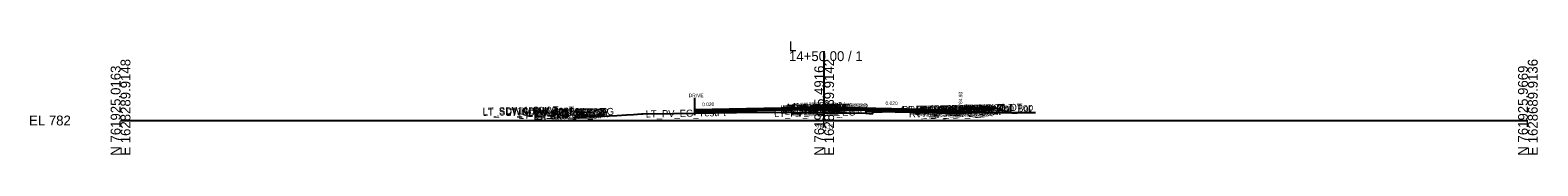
# Model space of a CAD drawing. Extents: x -26 to 4403, y -510 to 9556.
# Drawn here: x -25.7 to 402.8, y 4490.3 to 4522.5 of the extents above; entities that cross this region are included whole.
import ezdxf

# ---------------------------------------------------------------- set-up
doc = ezdxf.new("R2010")
doc.units = 0
for name, color, linetype in [('Default', 7, 'Continuous'), ('Exist CMT Pavement', 7, 'Continuous'), ('Exist Cross Section Cell', 7, 'Continuous'), ('Exist XS Center Line Elevation Label', 7, 'Continuous'), ('Exist XS Ground Line', 7, 'Continuous'), ('Exist XS Void Line', 7, 'Continuous'), ('Prop CMT Conc Surface', 7, 'Continuous'), ('Prop CMT Concrete Structures', 7, 'Continuous'), ('Prop CMT Pvmt Course 1', 7, 'Continuous'), ('Prop CMT Pvmt Course 1 CG', 7, 'Continuous'), ('Prop CMT Pvmt Course 1 Wedge', 7, 'Continuous'), ('Prop CMT Pvmt Course 2', 7, 'Continuous'), ('Prop CMT Pvmt Course 2 Wedge', 7, 'Continuous'), ('Prop CMT Pvmt Course 3', 7, 'Continuous'), ('Prop CMT Pvmt Course 3 Wedge', 7, 'Continuous'), ('Prop CMT Pvmt Surface', 7, 'Continuous'), ('Prop CMT Pvmt Wedge Surface 1', 7, 'Continuous'), ('Prop CMT Pvmt Wedge Surface 2', 7, 'Continuous'), ('Prop CMT Pvmt Wedge Surface 3', 7, 'Continuous'), ('Prop CMT Shear Line', 7, 'Continuous'), ('Prop CMT Slope Grass', 7, 'Continuous'), ('Prop CMT Subgrade Earthwork', 7, 'Continuous'), ('Prop XS Hydro Elevations', 7, 'Continuous'), ('Prop XS SE Text', 7, 'Continuous'), ('Prop XS Side Slope Text', 7, 'Continuous'), ('Scratch_Level_0', 7, 'Continuous')]:
    doc.layers.add(name, color=color, linetype=linetype)

msp = doc.modelspace()

# ---------------------------------------------------------------- linework, layer by layer
at = {"layer": 'Exist CMT Pavement'}
msp.add_lwpolyline([(163.25, 4502.12), (180.94, 4502.4), (190.94, 4502.26), (200, 4502.17), (211.79, 4502.04)], dxfattribs=at)
at = {"layer": 'Exist Cross Section Cell'}
for p, q in [((200, 4500), (200, 4519.69)), ((0, 4500), (200, 4500)), ((200, 4500), (400, 4500))]:
    msp.add_line(p, q, dxfattribs=at)
at = {"layer": 'Exist XS Ground Line'}
msp.add_lwpolyline([(128.86, 4500.69), (130.05, 4500.96), (141.03, 4501.41), (143.76, 4501.58), (145.75, 4501.71), (148.05, 4501.86), (148.49, 4501.89), (157.33, 4502.03), (180.94, 4502.4), (190.94, 4502.26), (200, 4502.17), (211.79, 4502.04), (212.76, 4502), (213.85, 4501.95), (213.85, 4502.45), (214.37, 4502.45), (215.65, 4502.47), (216.48, 4502.49), (222.54, 4502.61), (224.15, 4502.64), (226.65, 4502.03), (227.36, 4502.14), (228.12, 4502.25)], dxfattribs=at)
at = {"layer": 'Exist XS Void Line'}
msp.add_line((228.12, 4502.25), (260.06, 4502.25), dxfattribs=at)
at = {"layer": 'Prop CMT Conc Surface'}
for points in [[(236.75, 4503.05), (238.75, 4502.93)], [(238.75, 4502.93), (238.75, 4503.43), (239.25, 4503.43)], [(243.25, 4503.52), (248.25, 4503.62)]]:
    msp.add_lwpolyline(points, dxfattribs=at)
at = {"layer": 'Prop CMT Concrete Structures'}
for points in [[(201.55, 4503.75), (201.54, 4503.92), (200.79, 4504.17), (199.55, 4504.2), (198.31, 4504.15), (197.56, 4503.9), (197.55, 4503.74)], [(197.55, 4503.74), (201.55, 4503.75)], [(236.75, 4503.05), (238.75, 4502.93), (238.75, 4503.43), (239.25, 4503.43)], [(239.25, 4503.43), (239.25, 4502.42), (236.75, 4502.47)], [(236.75, 4502.47), (236.75, 4503.05)], [(248.25, 4503.62), (243.25, 4503.52)], [(243.25, 4503.52), (243.25, 4503.19)], [(243.25, 4503.19), (248.25, 4503.29)], [(248.25, 4503.29), (248.25, 4503.62)]]:
    msp.add_lwpolyline(points, dxfattribs=at)
at = {"layer": 'Prop CMT Pvmt Course 1'}
for points in [[(197.55, 4503.74), (163.25, 4503.05)], [(197.55, 4503.74), (201.55, 4503.75)], [(197.55, 4503.49), (197.55, 4503.74)], [(197.55, 4503.49), (197.55, 4503.74)], [(197.55, 4503.61), (197.55, 4503.49), (197.55, 4503.49)], [(201.55, 4503.5), (197.55, 4503.49)], [(201.55, 4503.75), (201.55, 4503.5)], [(201.55, 4503.75), (236.75, 4503.05)], [(201.55, 4503.5), (201.55, 4503.75)], [(236.75, 4502.8), (201.55, 4503.5)], [(236.75, 4503.05), (236.75, 4502.8)]]:
    msp.add_lwpolyline(points, dxfattribs=at)
msp.add_lwpolyline([(201.55, 4503.5), (201.55, 4503.63), (201.55, 4503.63), (201.55, 4503.5)], close=True, dxfattribs=at)
at = {"layer": 'Prop CMT Pvmt Course 1 CG'}
for points in [[(236.75, 4502.47), (239.75, 4502.41), (240.09, 4502.07)], [(236.75, 4502.13), (236.75, 4502.47)], [(240.09, 4502.07), (236.75, 4502.13)]]:
    msp.add_lwpolyline(points, dxfattribs=at)
at = {"layer": 'Prop CMT Pvmt Course 1 Wedge'}
for points in [[(197.55, 4503.49), (190.94, 4503.35), (180.94, 4503.15), (163.25, 4502.8)], [(197.55, 4503.61), (197.55, 4503.49)]]:
    msp.add_lwpolyline(points, dxfattribs=at)
at = {"layer": 'Prop CMT Pvmt Course 2'}
for points in [[(197.55, 4503.49), (201.55, 4503.5)], [(197.55, 4503.15), (197.55, 4503.49)], [(201.55, 4503.17), (197.55, 4503.15)], [(201.55, 4503.5), (201.55, 4503.17)], [(201.55, 4503.17), (201.55, 4503.5)], [(201.55, 4503.5), (236.75, 4502.8)], [(236.75, 4502.47), (201.55, 4503.17)], [(236.75, 4502.8), (236.75, 4502.47)]]:
    msp.add_lwpolyline(points, dxfattribs=at)
at = {"layer": 'Prop CMT Pvmt Course 2 Wedge'}
for points in [[(163.25, 4502.8), (180.94, 4503.15), (190.94, 4503.35), (197.55, 4503.49)], [(197.55, 4503.15), (190.94, 4503.02), (180.94, 4502.82), (163.25, 4502.47)], [(197.55, 4503.49), (197.55, 4503.15)]]:
    msp.add_lwpolyline(points, dxfattribs=at)
at = {"layer": 'Prop CMT Pvmt Course 3'}
for points in [[(197.55, 4503.15), (201.55, 4503.17)], [(201.55, 4503.17), (236.75, 4502.47)], [(236.75, 4502.13), (211.79, 4502.63)], [(236.75, 4502.47), (236.75, 4502.13)]]:
    msp.add_lwpolyline(points, dxfattribs=at)
at = {"layer": 'Prop CMT Pvmt Course 3 Wedge'}
msp.add_lwpolyline([(163.25, 4502.47), (180.94, 4502.82), (190.94, 4503.02), (197.55, 4503.15)], dxfattribs=at)
at = {"layer": 'Prop CMT Pvmt Surface'}
for points in [[(197.55, 4503.74), (163.25, 4503.05)], [(197.55, 4503.74), (201.55, 4503.75)], [(201.55, 4503.75), (236.75, 4503.05)]]:
    msp.add_lwpolyline(points, dxfattribs=at)
at = {"layer": 'Prop CMT Pvmt Wedge Surface 1'}
msp.add_lwpolyline([(197.55, 4503.74), (197.55, 4503.49), (197.55, 4503.49), (197.55, 4503.61)], dxfattribs=at)
at = {"layer": 'Prop CMT Pvmt Wedge Surface 2'}
for points in [[(197.55, 4503.49), (163.25, 4502.8)], [(197.55, 4503.74), (197.55, 4503.49)]]:
    msp.add_lwpolyline(points, dxfattribs=at)
at = {"layer": 'Prop CMT Pvmt Wedge Surface 3'}
for points in [[(197.55, 4503.15), (163.25, 4502.47)], [(197.55, 4503.74), (197.55, 4503.15)]]:
    msp.add_lwpolyline(points, dxfattribs=at)
at = {"layer": 'Prop CMT Shear Line'}
msp.add_line((163.25, 4501.49), (163.25, 4506.4), dxfattribs=at)
at = {"layer": 'Prop CMT Slope Grass'}
msp.add_line((248.75, 4503.62), (252.87, 4502.25), dxfattribs=at)
for points in [[(239.25, 4503.43), (248.25, 4503.61)], [(248.25, 4503.61), (248.75, 4503.62)]]:
    msp.add_lwpolyline(points, dxfattribs=at)
at = {"layer": 'Prop CMT Subgrade Earthwork'}
msp.add_line((211.79, 4502.63), (211.79, 4502.04), dxfattribs=at)
for points in [[(211.79, 4502.63), (236.75, 4502.13)], [(236.75, 4502.13), (240.09, 4502.07), (241.5, 4503.48)]]:
    msp.add_lwpolyline(points, dxfattribs=at)

# ---------------------------------------------------------------- texts
at = {"layer": 'Default'}
msp.add_text('-', height=0.0001, dxfattribs=at).set_placement((0, 4500))
at = {"layer": 'Exist Cross Section Cell'}
for s, p in [('L', (190, 4519.69)), ('14+50.00 / 1', (190, 4516.89)), ('EL 782', (-26, 4498.6))]:
    msp.add_text(s, height=2.8, dxfattribs=at).set_placement(p)
for s, p in [('E 1628289.9148', (2.8, 4490)), ('E 1628489.9142', (202.8, 4490)), ('E 1628689.9136', (402.8, 4490)), ('N 761925.0163', (0, 4490)), ('N 761925.4916', (200, 4490)), ('N 761925.9669', (400, 4490))]:
    msp.add_text(s, height=2.8, rotation=90, dxfattribs=at).set_placement(p)
at = {"layer": 'Exist XS Center Line Elevation Label'}
msp.add_text('784.17', height=1.2, dxfattribs=at).set_placement((197.79, 4497.57))
at = {"layer": 'Prop XS Hydro Elevations'}
for s, rotation, p in [('DRIVE', 360, (161.49, 4506.63)), ('784.93', 90, (239.25, 4503.93))]:
    msp.add_text(s, height=1, rotation=rotation, dxfattribs=at).set_placement(p)
at = {"layer": 'Prop XS SE Text'}
for rotation, p in [(1.1455, (165.31, 4504.07)), (358.8543, (217.42, 4504.44))]:
    msp.add_text('0.020', height=1, rotation=rotation, dxfattribs=at).set_placement(p)
at = {"layer": 'Prop XS Side Slope Text'}
msp.add_text('3:1', height=1, rotation=341.5651, dxfattribs=at).set_placement((250.23, 4503.71))
at = {"layer": 'Scratch_Level_0'}
for s, p in [('LT_SDWK_Out_Top', (102.94, 4501.64)), ('LT_SDWK_In_Top', (109.56, 4501.58)), ('14+50.00', (112.84, 4501.75)), ('LT_PV2_IEEOP', (187.52, 4502.29)), ('LT_PV3_IEEOP', (187.52, 4501.95)), ('LT_PV1_IEEOP', (188.09, 4502.42)), ('LT_PV2_PGL1', (188.45, 4502.3)), ('LT_PV3_PGL1', (188.45, 4501.97)), ('LT_PV2_PGL', (188.78, 4502.31)), ('LT_PV3_PGL', (188.78, 4501.98)), ('LT_PV4_PGL', (188.78, 4501.64)), ('LT_PV1_PGL', (189.35, 4502.57)), ('MI_Face In', (189.47, 4502.74)), ('RT_Sub_OEEOP', (190.74, 4501.62)), ('RT_PV2_OEEOP', (190.83, 4502.29)), ('RT_PV3_OEEOP', (190.83, 4501.96)), ('MI_Top In', (191.18, 4503.01)), ('RT_PV1_OEEOP', (191.4, 4502.43)), ('RT_PV2_IEEOP', (191.48, 4502.3)), ('MI_Face Out', (191.83, 4502.73)), ('MI_Top Out', (192.04, 4503)), ('RT_PV1_IEEOP', (192.04, 4502.44)), ('RT_PV2_PGL1', (192.4, 4502.32)), ('RT_PV3_PGL1', (192.4, 4501.99)), ('MI_Crown', (192.64, 4503.06)), ('RT_PV2_PGL', (192.73, 4502.33)), ('RT_PV4_PGL', (192.73, 4501.66)), ('MI_Bot Out', (192.83, 4502.58)), ('RT_PV1_PGL', (193.3, 4502.59)), ('14+50.00', (194.02, 4503.06)), ('14+50.00', (221.81, 4502.1)), ('RT_Sub_Trench_Out_DLT', (222.04, 4502.09)), ('RT_CG_Top_Face', (225.99, 4502.17)), ('RT_PV2_OEOT', (226.9, 4501.6)), ('RT_CG_Top_Gut', (226.96, 4501.69)), ('RT_PV1_OEOT', (227.46, 4501.86)), ('RT_CG_Top_BOC', (227.51, 4502.19)), ('RT_SDWK_In_Top', (231.08, 4502.28)), ('RT_SDWK_In_Bot', (231.11, 4501.94)), ('14+50.00', (234.02, 4502.33)), ('RT_SDWK_Out_Top', (234.46, 4502.34)), ('RT_SDWK_Out_Bot', (234.49, 4502.01)), ('RT_Shld_O', (240.81, 4502.46)), ('LT_SDWK_Out_Bot', (102.97, 4501.31)), ('LT_SDWK_In_Bot', (109.59, 4501.24)), ('LT_PV_Sub_Tie_Out', (113.17, 4500.43)), ('LT_PV_OEEOP_EG', (115.75, 4501.11)), ('LT_Sub_OEEOP', (117.42, 4500.22)), ('LT_PV2_OEEOP', (117.51, 4500.89)), ('LT_PV3_OEEOP', (117.51, 4500.55)), ('LT_PV1_OEEOP', (118.08, 4501.02)), ('LT_Sub_OEOT', (118.28, 4500.23)), ('LT_PV2_OEOT', (118.38, 4500.9)), ('LT_PV3_OEOT', (118.38, 4500.57)), ('LT_PV1_OEOT', (118.95, 4501.16)), ('14+50.00', (121.08, 4501.3)), ('LT_PV_EG_TestPt', (149.3, 4500.84)), ('LT_PV_IEEOP_EG', (185.76, 4500.96)), ('RT_Sub_OEOT_CG', (224.1, 4500.88)), ('RT_CG1_Shelf_Out', (226.28, 4501.14)), ('RT_CG_Bot_IE', (226.64, 4501.26)), ('RT_Sub_OEOT', (226.8, 4500.93)), ('RT_PV3_OEOT', (226.9, 4501.27)), ('RT_CG_Bot_BOC', (227.54, 4501.18)), ('RT_Sub_OEOP', (230.17, 4500.87))]:
    msp.add_text(s, height=2, rotation=1.1458, dxfattribs=at).set_placement(p)

doc.saveas('drawing.dxf')
